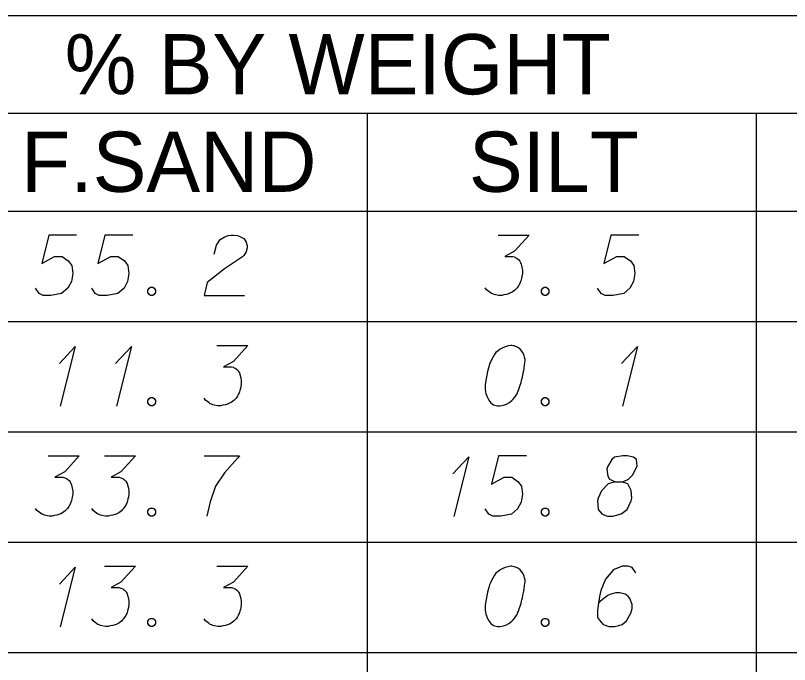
# Model space of a CAD drawing. Extents: x 2074207 to 2076812, y 516372 to 523312.
# Drawn here: x 2076560.1 to 2076621.8, y 519671.1 to 519722.8 of the extents above; entities that cross this region are included whole.
import ezdxf

# ---------------------------------------------------------------- set-up
doc = ezdxf.new("R2010")
doc.units = 0
for name, color, linetype in [('Prop DirtTable_ Soil Test Results - Outline (Major)', 7, 'Continuous'), ('Prop DirtTable_ Soil Test Results - Outline (Minor)', 7, 'Continuous'), ('Prop DirtTable_ Soil Test Results - Tx (Header - Small)', 7, 'Continuous'), ('Prop DirtTable_ Soil Test Results - Tx (Sample Data)', 7, 'Continuous')]:
    doc.layers.add(name, color=color, linetype=linetype)

msp = doc.modelspace()

# ---------------------------------------------------------------- linework, layer by layer
at = {"layer": 'Prop DirtTable_ Soil Test Results - Outline (Major)'}
msp.add_line((2076260.609, 519707.21), (2076811.903, 519707.21), dxfattribs=at)
msp.add_line((2076260.609, 519707.21), (2076811.903, 519707.21), dxfattribs=at)
at = {"layer": 'Prop DirtTable_ Soil Test Results - Outline (Minor)'}
for p, q in [((2076260.609, 519722.81), (2076811.903, 519722.81)), ((2076526.074, 519715.01), (2076731.93, 519715.01)), ((2076588.114, 519715.01), (2076588.114, 519698.41)), ((2076619.134, 519698.41), (2076619.134, 519715.01)), ((2076260.609, 519698.41), (2076811.903, 519698.41)), ((2076260.609, 519698.41), (2076811.903, 519698.41)), ((2076588.114, 519698.41), (2076588.114, 519689.61)), ((2076619.134, 519689.61), (2076619.134, 519698.41)), ((2076260.609, 519689.61), (2076811.903, 519689.61)), ((2076260.609, 519689.61), (2076811.903, 519689.61)), ((2076588.114, 519689.61), (2076588.114, 519680.81)), ((2076619.134, 519680.81), (2076619.134, 519689.61)), ((2076260.609, 519680.81), (2076811.903, 519680.81)), ((2076260.609, 519680.81), (2076811.903, 519680.81)), ((2076588.114, 519680.81), (2076588.114, 519672.01)), ((2076619.134, 519672.01), (2076619.134, 519680.81)), ((2076260.609, 519672.01), (2076811.903, 519672.01)), ((2076260.609, 519672.01), (2076811.903, 519672.01)), ((2076588.114, 519672.01), (2076588.114, 519663.21)), ((2076619.134, 519663.21), (2076619.134, 519672.01))]:
    msp.add_line(p, q, dxfattribs=at)
at = {"layer": 'Prop DirtTable_ Soil Test Results - Tx (Sample Data)'}
for points in [[(2076564.956, 519705.291), (2076562.734, 519705.291), (2076562.169, 519703.023), (2076563.192, 519703.59), (2076563.792, 519703.59), (2076564.286, 519703.25), (2076564.568, 519702.872), (2076564.639, 519702.23), (2076564.533, 519701.587), (2076564.251, 519701.058), (2076563.757, 519700.642), (2076562.91, 519700.491), (2076562.275, 519700.491), (2076561.958, 519700.642), (2076561.676, 519701.058)], [(2076569.436, 519705.291), (2076567.214, 519705.291), (2076566.649, 519703.023), (2076567.672, 519703.59), (2076568.272, 519703.59), (2076568.766, 519703.25), (2076569.048, 519702.872), (2076569.119, 519702.23), (2076569.013, 519701.587), (2076568.731, 519701.058), (2076568.237, 519700.642), (2076567.39, 519700.491), (2076566.755, 519700.491), (2076566.438, 519700.642), (2076566.156, 519701.058)], [(2076575.927, 519703.779), (2076576.103, 519704.497), (2076576.386, 519704.951), (2076576.703, 519705.14), (2076577.02, 519705.253), (2076577.267, 519705.291), (2076577.444, 519705.291), (2076577.761, 519705.253), (2076577.973, 519705.178), (2076578.079, 519705.14), (2076578.29, 519705.026), (2076578.396, 519704.875), (2076578.467, 519704.724), (2076578.502, 519704.611), (2076578.537, 519704.459), (2076578.537, 519704.27), (2076578.502, 519704.081), (2076578.467, 519703.968), (2076578.396, 519703.817), (2076578.29, 519703.666), (2076578.185, 519703.552), (2076576.738, 519702.607), (2076575.363, 519701.511), (2076575.116, 519700.491), (2076578.326, 519700.491)], [(2076598.539, 519705.291), (2076601.008, 519705.291), (2076599.844, 519704.006), (2076599.068, 519703.59), (2076599.703, 519703.59), (2076599.844, 519703.552), (2076599.914, 519703.515), (2076599.985, 519703.477), (2076600.055, 519703.439), (2076600.197, 519703.326), (2076600.267, 519703.212), (2076600.338, 519703.099), (2076600.373, 519702.985), (2076600.443, 519702.721), (2076600.479, 519702.494), (2076600.479, 519702.381), (2076600.479, 519702.23), (2076600.443, 519702.003), (2076600.408, 519701.852), (2076600.373, 519701.7), (2076600.338, 519701.587), (2076600.302, 519701.511), (2076600.267, 519701.436), (2076600.232, 519701.36), (2076600.161, 519701.247), (2076600.055, 519701.096), (2076599.95, 519700.982), (2076599.879, 519700.907), (2076599.773, 519700.831), (2076599.667, 519700.755), (2076599.526, 519700.68), (2076599.456, 519700.642), (2076599.209, 519700.567), (2076598.997, 519700.529), (2076598.856, 519700.491), (2076598.609, 519700.491), (2076598.327, 519700.529), (2076598.221, 519700.567), (2076598.115, 519700.604), (2076598.009, 519700.642), (2076597.904, 519700.718), (2076597.798, 519700.793), (2076597.621, 519700.944), (2076597.516, 519701.096)], [(2076609.756, 519705.291), (2076607.534, 519705.291), (2076606.969, 519703.023), (2076607.992, 519703.59), (2076608.592, 519703.59), (2076609.086, 519703.25), (2076609.368, 519702.872), (2076609.439, 519702.23), (2076609.333, 519701.587), (2076609.051, 519701.058), (2076608.557, 519700.642), (2076607.71, 519700.491), (2076607.075, 519700.491), (2076606.758, 519700.642), (2076606.476, 519701.058)], [(2076570.847, 519701.133), (2076571.024, 519701.133), (2076571.129, 519701.058), (2076571.235, 519700.907), (2076571.235, 519700.718), (2076571.129, 519700.567), (2076571.024, 519700.491), (2076570.847, 519700.491), (2076570.741, 519700.567), (2076570.636, 519700.718), (2076570.636, 519700.907), (2076570.741, 519701.058), (2076570.847, 519701.133)], [(2076602.207, 519701.133), (2076602.384, 519701.133), (2076602.489, 519701.058), (2076602.595, 519700.907), (2076602.595, 519700.718), (2076602.489, 519700.567), (2076602.384, 519700.491), (2076602.207, 519700.491), (2076602.101, 519700.567), (2076601.996, 519700.718), (2076601.996, 519700.907), (2076602.101, 519701.058), (2076602.207, 519701.133)], [(2076563.58, 519695.055), (2076564.85, 519696.415), (2076563.651, 519691.653)], [(2076568.06, 519695.055), (2076569.33, 519696.415), (2076568.131, 519691.653)], [(2076576.139, 519696.491), (2076578.608, 519696.491), (2076577.444, 519695.206), (2076576.668, 519694.79), (2076577.303, 519694.79), (2076577.444, 519694.752), (2076577.514, 519694.715), (2076577.585, 519694.677), (2076577.655, 519694.639), (2076577.797, 519694.526), (2076577.867, 519694.412), (2076577.938, 519694.299), (2076577.973, 519694.185), (2076578.043, 519693.921), (2076578.079, 519693.694), (2076578.079, 519693.581), (2076578.079, 519693.43), (2076578.043, 519693.203), (2076578.008, 519693.052), (2076577.973, 519692.9), (2076577.938, 519692.787), (2076577.902, 519692.711), (2076577.867, 519692.636), (2076577.832, 519692.56), (2076577.761, 519692.447), (2076577.655, 519692.296), (2076577.55, 519692.182), (2076577.479, 519692.107), (2076577.373, 519692.031), (2076577.267, 519691.955), (2076577.126, 519691.88), (2076577.056, 519691.842), (2076576.809, 519691.767), (2076576.597, 519691.729), (2076576.456, 519691.691), (2076576.209, 519691.691), (2076575.927, 519691.729), (2076575.821, 519691.767), (2076575.715, 519691.804), (2076575.609, 519691.842), (2076575.504, 519691.918), (2076575.398, 519691.993), (2076575.221, 519692.144), (2076575.116, 519692.296)], [(2076599.632, 519696.491), (2076599.562, 519696.491), (2076599.35, 519696.453), (2076599.209, 519696.415), (2076599.103, 519696.378), (2076598.927, 519696.302), (2076598.715, 519696.189), (2076598.539, 519696.075), (2076598.362, 519695.924), (2076598.256, 519695.773), (2076598.151, 519695.584), (2076598.045, 519695.395), (2076597.939, 519695.168), (2076597.868, 519695.017), (2076597.798, 519694.79), (2076597.692, 519694.412), (2076597.586, 519693.845), (2076597.516, 519693.392), (2076597.516, 519692.976), (2076597.551, 519692.674), (2076597.692, 519692.333), (2076597.798, 519692.144), (2076597.974, 519691.918), (2076598.186, 519691.767), (2076598.292, 519691.729), (2076598.503, 519691.691), (2076598.68, 519691.691), (2076598.962, 519691.729), (2076599.209, 519691.804), (2076599.385, 519691.918), (2076599.632, 519692.107), (2076599.738, 519692.22), (2076599.879, 519692.371), (2076599.985, 519692.522), (2076600.055, 519692.636), (2076600.126, 519692.825), (2076600.161, 519692.9), (2076600.232, 519693.089), (2076600.302, 519693.316), (2076600.373, 519693.543), (2076600.408, 519693.694), (2076600.443, 519693.807), (2076600.479, 519693.959), (2076600.549, 519694.299), (2076600.585, 519694.488), (2076600.62, 519694.677), (2076600.655, 519694.941), (2076600.69, 519695.281), (2076600.69, 519695.395), (2076600.655, 519695.546), (2076600.62, 519695.697), (2076600.514, 519695.924), (2076600.408, 519696.075), (2076600.302, 519696.189), (2076600.161, 519696.302), (2076600.02, 519696.378), (2076599.914, 519696.415), (2076599.809, 519696.453), (2076599.632, 519696.491)], [(2076608.38, 519695.055), (2076609.65, 519696.415), (2076608.451, 519691.653)], [(2076570.847, 519692.333), (2076571.024, 519692.333), (2076571.129, 519692.258), (2076571.235, 519692.107), (2076571.235, 519691.918), (2076571.129, 519691.767), (2076571.024, 519691.691), (2076570.847, 519691.691), (2076570.741, 519691.767), (2076570.636, 519691.918), (2076570.636, 519692.107), (2076570.741, 519692.258), (2076570.847, 519692.333)], [(2076602.207, 519692.333), (2076602.384, 519692.333), (2076602.489, 519692.258), (2076602.595, 519692.107), (2076602.595, 519691.918), (2076602.489, 519691.767), (2076602.384, 519691.691), (2076602.207, 519691.691), (2076602.101, 519691.767), (2076601.996, 519691.918), (2076601.996, 519692.107), (2076602.101, 519692.258), (2076602.207, 519692.333)], [(2076562.699, 519687.691), (2076565.168, 519687.691), (2076564.004, 519686.406), (2076563.228, 519685.99), (2076563.863, 519685.99), (2076564.004, 519685.952), (2076564.074, 519685.915), (2076564.145, 519685.877), (2076564.215, 519685.839), (2076564.357, 519685.726), (2076564.427, 519685.612), (2076564.498, 519685.499), (2076564.533, 519685.385), (2076564.603, 519685.121), (2076564.639, 519684.894), (2076564.639, 519684.781), (2076564.639, 519684.63), (2076564.603, 519684.403), (2076564.568, 519684.252), (2076564.533, 519684.1), (2076564.498, 519683.987), (2076564.462, 519683.911), (2076564.427, 519683.836), (2076564.392, 519683.76), (2076564.321, 519683.647), (2076564.215, 519683.496), (2076564.11, 519683.382), (2076564.039, 519683.307), (2076563.933, 519683.231), (2076563.827, 519683.155), (2076563.686, 519683.08), (2076563.616, 519683.042), (2076563.369, 519682.967), (2076563.157, 519682.929), (2076563.016, 519682.891), (2076562.769, 519682.891), (2076562.487, 519682.929), (2076562.381, 519682.967), (2076562.275, 519683.004), (2076562.169, 519683.042), (2076562.064, 519683.118), (2076561.958, 519683.193), (2076561.781, 519683.344), (2076561.676, 519683.496)], [(2076567.179, 519687.691), (2076569.648, 519687.691), (2076568.484, 519686.406), (2076567.708, 519685.99), (2076568.343, 519685.99), (2076568.484, 519685.952), (2076568.554, 519685.915), (2076568.625, 519685.877), (2076568.695, 519685.839), (2076568.837, 519685.726), (2076568.907, 519685.612), (2076568.978, 519685.499), (2076569.013, 519685.385), (2076569.083, 519685.121), (2076569.119, 519684.894), (2076569.119, 519684.781), (2076569.119, 519684.63), (2076569.083, 519684.403), (2076569.048, 519684.252), (2076569.013, 519684.1), (2076568.978, 519683.987), (2076568.942, 519683.911), (2076568.907, 519683.836), (2076568.872, 519683.76), (2076568.801, 519683.647), (2076568.695, 519683.496), (2076568.59, 519683.382), (2076568.519, 519683.307), (2076568.413, 519683.231), (2076568.307, 519683.155), (2076568.166, 519683.08), (2076568.096, 519683.042), (2076567.849, 519682.967), (2076567.637, 519682.929), (2076567.496, 519682.891), (2076567.249, 519682.891), (2076566.967, 519682.929), (2076566.861, 519682.967), (2076566.755, 519683.004), (2076566.649, 519683.042), (2076566.544, 519683.118), (2076566.438, 519683.193), (2076566.261, 519683.344), (2076566.156, 519683.496)], [(2076575.116, 519687.691), (2076577.938, 519687.691), (2076577.761, 519687.502), (2076576.738, 519686.33), (2076576.033, 519685.272), (2076575.609, 519684.025), (2076575.327, 519682.891)], [(2076594.94, 519686.255), (2076596.21, 519687.615), (2076595.011, 519682.853)], [(2076600.796, 519687.691), (2076598.574, 519687.691), (2076598.009, 519685.423), (2076599.032, 519685.99), (2076599.632, 519685.99), (2076600.126, 519685.65), (2076600.408, 519685.272), (2076600.479, 519684.63), (2076600.373, 519683.987), (2076600.091, 519683.458), (2076599.597, 519683.042), (2076598.75, 519682.891), (2076598.115, 519682.891), (2076597.798, 519683.042), (2076597.516, 519683.458)], [(2076607.887, 519685.612), (2076608.38, 519685.612), (2076608.522, 519685.65), (2076608.945, 519685.839), (2076609.262, 519686.141), (2076609.615, 519686.859), (2076609.58, 519687.389), (2076609.333, 519687.578), (2076608.839, 519687.691), (2076608.486, 519687.691), (2076607.816, 519687.578), (2076607.604, 519687.389), (2076607.252, 519686.822), (2076607.216, 519686.633), (2076607.287, 519686.066), (2076607.428, 519685.839), (2076607.887, 519685.612), (2076607.322, 519685.461), (2076606.793, 519684.894), (2076606.511, 519684.327), (2076606.476, 519684.138), (2076606.511, 519683.42), (2076606.828, 519683.042), (2076607.252, 519682.891), (2076607.675, 519682.891), (2076608.345, 519683.08), (2076608.839, 519683.42), (2076609.157, 519684.1), (2076609.192, 519684.327), (2076609.157, 519684.932), (2076608.874, 519685.461), (2076608.38, 519685.612)], [(2076570.847, 519683.533), (2076571.024, 519683.533), (2076571.129, 519683.458), (2076571.235, 519683.307), (2076571.235, 519683.118), (2076571.129, 519682.967), (2076571.024, 519682.891), (2076570.847, 519682.891), (2076570.741, 519682.967), (2076570.636, 519683.118), (2076570.636, 519683.307), (2076570.741, 519683.458), (2076570.847, 519683.533)], [(2076602.207, 519683.533), (2076602.384, 519683.533), (2076602.489, 519683.458), (2076602.595, 519683.307), (2076602.595, 519683.118), (2076602.489, 519682.967), (2076602.384, 519682.891), (2076602.207, 519682.891), (2076602.101, 519682.967), (2076601.996, 519683.118), (2076601.996, 519683.307), (2076602.101, 519683.458), (2076602.207, 519683.533)], [(2076567.179, 519678.891), (2076569.648, 519678.891), (2076568.484, 519677.606), (2076567.708, 519677.19), (2076568.343, 519677.19), (2076568.484, 519677.152), (2076568.554, 519677.115), (2076568.625, 519677.077), (2076568.695, 519677.039), (2076568.837, 519676.926), (2076568.907, 519676.812), (2076568.978, 519676.699), (2076569.013, 519676.585), (2076569.083, 519676.321), (2076569.119, 519676.094), (2076569.119, 519675.981), (2076569.119, 519675.83), (2076569.083, 519675.603), (2076569.048, 519675.452), (2076569.013, 519675.3), (2076568.978, 519675.187), (2076568.942, 519675.111), (2076568.907, 519675.036), (2076568.872, 519674.96), (2076568.801, 519674.847), (2076568.695, 519674.696), (2076568.59, 519674.582), (2076568.519, 519674.507), (2076568.413, 519674.431), (2076568.307, 519674.355), (2076568.166, 519674.28), (2076568.096, 519674.242), (2076567.849, 519674.167), (2076567.637, 519674.129), (2076567.496, 519674.091), (2076567.249, 519674.091), (2076566.967, 519674.129), (2076566.861, 519674.167), (2076566.755, 519674.204), (2076566.649, 519674.242), (2076566.544, 519674.318), (2076566.438, 519674.393), (2076566.261, 519674.544), (2076566.156, 519674.696)], [(2076576.139, 519678.891), (2076578.608, 519678.891), (2076577.444, 519677.606), (2076576.668, 519677.19), (2076577.303, 519677.19), (2076577.444, 519677.152), (2076577.514, 519677.115), (2076577.585, 519677.077), (2076577.655, 519677.039), (2076577.797, 519676.926), (2076577.867, 519676.812), (2076577.938, 519676.699), (2076577.973, 519676.585), (2076578.043, 519676.321), (2076578.079, 519676.094), (2076578.079, 519675.981), (2076578.079, 519675.83), (2076578.043, 519675.603), (2076578.008, 519675.452), (2076577.973, 519675.3), (2076577.938, 519675.187), (2076577.902, 519675.111), (2076577.867, 519675.036), (2076577.832, 519674.96), (2076577.761, 519674.847), (2076577.655, 519674.696), (2076577.55, 519674.582), (2076577.479, 519674.507), (2076577.373, 519674.431), (2076577.267, 519674.355), (2076577.126, 519674.28), (2076577.056, 519674.242), (2076576.809, 519674.167), (2076576.597, 519674.129), (2076576.456, 519674.091), (2076576.209, 519674.091), (2076575.927, 519674.129), (2076575.821, 519674.167), (2076575.715, 519674.204), (2076575.609, 519674.242), (2076575.504, 519674.318), (2076575.398, 519674.393), (2076575.221, 519674.544), (2076575.116, 519674.696)], [(2076599.632, 519678.891), (2076599.562, 519678.891), (2076599.35, 519678.853), (2076599.209, 519678.815), (2076599.103, 519678.778), (2076598.927, 519678.702), (2076598.715, 519678.589), (2076598.539, 519678.475), (2076598.362, 519678.324), (2076598.256, 519678.173), (2076598.151, 519677.984), (2076598.045, 519677.795), (2076597.939, 519677.568), (2076597.868, 519677.417), (2076597.798, 519677.19), (2076597.692, 519676.812), (2076597.586, 519676.245), (2076597.516, 519675.792), (2076597.516, 519675.376), (2076597.551, 519675.074), (2076597.692, 519674.733), (2076597.798, 519674.544), (2076597.974, 519674.318), (2076598.186, 519674.167), (2076598.292, 519674.129), (2076598.503, 519674.091), (2076598.68, 519674.091), (2076598.962, 519674.129), (2076599.209, 519674.204), (2076599.385, 519674.318), (2076599.632, 519674.507), (2076599.738, 519674.62), (2076599.879, 519674.771), (2076599.985, 519674.922), (2076600.055, 519675.036), (2076600.126, 519675.225), (2076600.161, 519675.3), (2076600.232, 519675.489), (2076600.302, 519675.716), (2076600.373, 519675.943), (2076600.408, 519676.094), (2076600.443, 519676.207), (2076600.479, 519676.359), (2076600.549, 519676.699), (2076600.585, 519676.888), (2076600.62, 519677.077), (2076600.655, 519677.341), (2076600.69, 519677.681), (2076600.69, 519677.795), (2076600.655, 519677.946), (2076600.62, 519678.097), (2076600.514, 519678.324), (2076600.408, 519678.475), (2076600.302, 519678.589), (2076600.161, 519678.702), (2076600.02, 519678.778), (2076599.914, 519678.815), (2076599.809, 519678.853), (2076599.632, 519678.891)], [(2076609.509, 519678.362), (2076609.227, 519678.778), (2076608.91, 519678.891), (2076608.416, 519678.891), (2076608.063, 519678.74), (2076607.851, 519678.664), (2076607.675, 519678.551), (2076607.111, 519677.87), (2076606.723, 519676.963), (2076606.617, 519676.472), (2076606.476, 519675.376), (2076606.476, 519674.809), (2076606.617, 519674.582), (2076606.899, 519674.28), (2076607.005, 519674.204), (2076607.358, 519674.091), (2076607.816, 519674.091), (2076608.169, 519674.167), (2076608.416, 519674.242), (2076608.769, 519674.544), (2076609.121, 519675.149), (2076609.227, 519675.527), (2076609.227, 519675.83), (2076609.051, 519676.321), (2076608.91, 519676.51), (2076608.663, 519676.661), (2076608.239, 519676.774), (2076607.922, 519676.774), (2076607.534, 519676.661), (2076607.287, 519676.548), (2076606.864, 519676.245), (2076606.652, 519676.056), (2076606.546, 519675.943)], [(2076563.58, 519677.455), (2076564.85, 519678.815), (2076563.651, 519674.053)], [(2076570.847, 519674.733), (2076571.024, 519674.733), (2076571.129, 519674.658), (2076571.235, 519674.507), (2076571.235, 519674.318), (2076571.129, 519674.167), (2076571.024, 519674.091), (2076570.847, 519674.091), (2076570.741, 519674.167), (2076570.636, 519674.318), (2076570.636, 519674.507), (2076570.741, 519674.658), (2076570.847, 519674.733)], [(2076602.207, 519674.733), (2076602.384, 519674.733), (2076602.489, 519674.658), (2076602.595, 519674.507), (2076602.595, 519674.318), (2076602.489, 519674.167), (2076602.384, 519674.091), (2076602.207, 519674.091), (2076602.101, 519674.167), (2076601.996, 519674.318), (2076601.996, 519674.507), (2076602.101, 519674.658), (2076602.207, 519674.733)]]:
    msp.add_lwpolyline(points, dxfattribs=at)

# ---------------------------------------------------------------- texts
at = {"layer": 'Prop DirtTable_ Soil Test Results - Tx (Header - Small)'}
for s, height, p in [('% BY WEIGHT', 4.79998, (2076564.009, 519716.521)), ('F.SAND', 4.8, (2076560.529, 519708.746)), ('SILT', 4.8, (2076596.215, 519708.746))]:
    msp.add_text(s, height=height, dxfattribs=at).set_placement(p)

doc.saveas('drawing.dxf')
